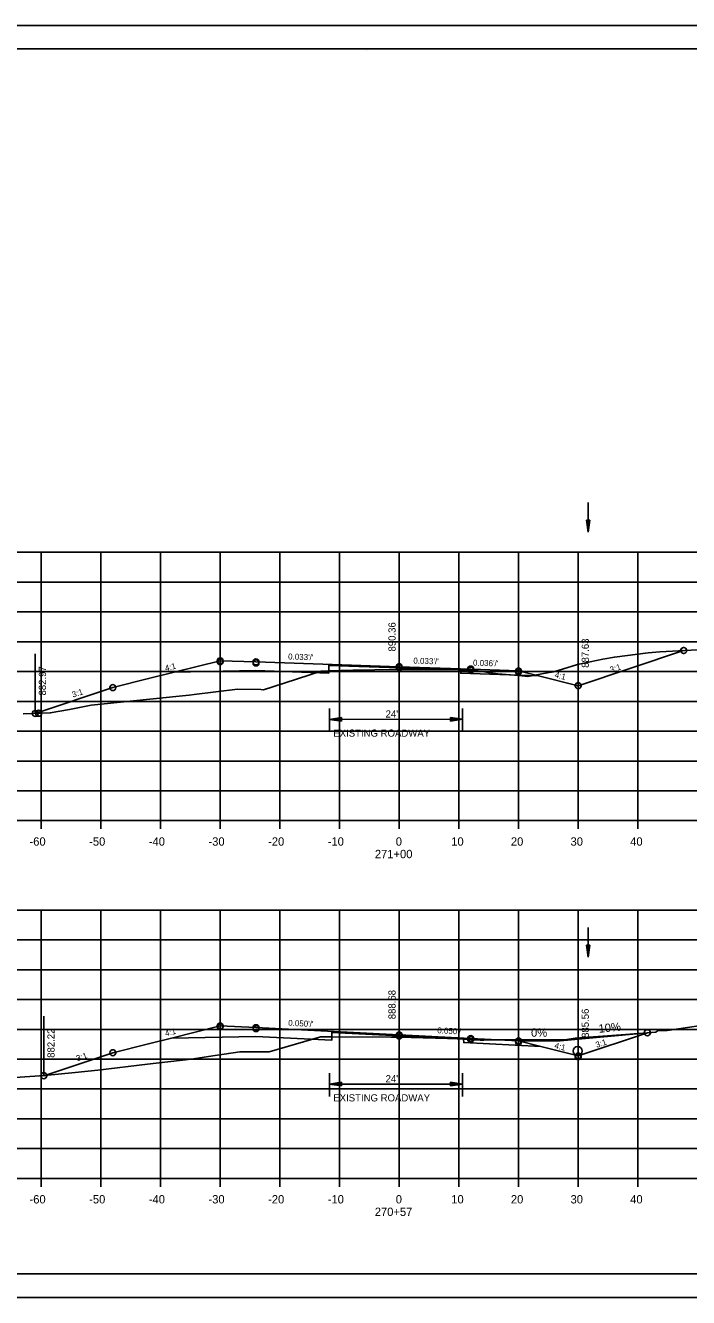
# Model space of a CAD drawing. Extents: x 1486524 to 1499135, y 326561 to 337924.
# Drawn here: x 1488920.2 to 1489031.4, y 330432.6 to 330645.9 of the extents above; entities that cross this region are included whole.
import ezdxf

# ---------------------------------------------------------------- set-up
doc = ezdxf.new("R2010")
doc.units = 0
for name, color, linetype in [('E_Const Align', 7, 'Continuous'), ('E_Const Align Station', 7, 'Continuous'), ('E_Ownership Information', 7, 'Continuous'), ('E_Property Line', 7, 'Continuous'), ('E_Proposed ROW and Easements', 7, 'Continuous'), ('E_Proposed ROW Fig Annot', 7, 'Continuous'), ('E_Quarter Calls', 7, 'Continuous'), ('E_Station Offset', 7, 'Continuous'), ('E_Survey Point', 7, 'Continuous'), ('E_Title Sheet', 7, 'Continuous'), ('E_Tract Number', 7, 'Continuous'), ('R_Water Annot', 7, 'Continuous'), ('R_Xsect Elev', 7, 'Continuous'), ('R_Xsect Slope', 7, 'Continuous')]:
    doc.layers.add(name, color=color, linetype=linetype)

msp = doc.modelspace()

# ---------------------------------------------------------------- linework, layer by layer
at = {"layer": 'E_Const Align'}
for p, q in [((1488842.89, 330512.57), (1489122.89, 330512.57)), ((1488922.89, 330511.17), (1488922.89, 330512.57)), ((1488932.89, 330511.17), (1488932.89, 330512.57)), ((1488942.89, 330511.17), (1488942.89, 330512.57)), ((1488952.89, 330511.17), (1488952.89, 330512.57)), ((1488962.89, 330511.17), (1488962.89, 330512.57)), ((1488972.89, 330511.17), (1488972.89, 330512.57)), ((1488982.89, 330511.17), (1488982.89, 330512.57)), ((1488992.89, 330511.17), (1488992.89, 330512.57)), ((1489002.89, 330511.17), (1489002.89, 330512.57)), ((1489012.89, 330511.17), (1489012.89, 330512.57)), ((1489022.89, 330511.17), (1489022.89, 330512.57)), ((1488842.89, 330452.57), (1489122.89, 330452.57)), ((1488922.89, 330451.17), (1488922.89, 330452.57)), ((1488932.89, 330451.17), (1488932.89, 330452.57)), ((1488942.89, 330451.17), (1488942.89, 330452.57)), ((1488952.89, 330451.17), (1488952.89, 330452.57)), ((1488962.89, 330451.17), (1488962.89, 330452.57)), ((1488972.89, 330451.17), (1488972.89, 330452.57)), ((1488982.89, 330451.17), (1488982.89, 330452.57)), ((1488992.89, 330451.17), (1488992.89, 330452.57)), ((1489002.89, 330451.17), (1489002.89, 330452.57)), ((1489012.89, 330451.17), (1489012.89, 330452.57)), ((1489022.89, 330451.17), (1489022.89, 330452.57))]:
    msp.add_line(p, q, dxfattribs=at)
at = {"layer": 'E_Ownership Information'}
for p, q in [((1488842.89, 330557.57), (1489122.89, 330557.57)), ((1488922.89, 330512.57), (1488922.89, 330557.57)), ((1488932.89, 330512.57), (1488932.89, 330557.57)), ((1488942.89, 330512.57), (1488942.89, 330557.57)), ((1488952.89, 330512.57), (1488952.89, 330557.57)), ((1488962.89, 330512.57), (1488962.89, 330557.57)), ((1488972.89, 330512.57), (1488972.89, 330557.57)), ((1488982.89, 330512.57), (1488982.89, 330557.57)), ((1488992.89, 330512.57), (1488992.89, 330557.57)), ((1489002.89, 330512.57), (1489002.89, 330557.57)), ((1489012.89, 330512.57), (1489012.89, 330557.57)), ((1489022.89, 330512.57), (1489022.89, 330557.57)), ((1488842.89, 330552.57), (1489122.89, 330552.57)), ((1488842.89, 330547.57), (1489122.89, 330547.57)), ((1488842.89, 330542.57), (1489122.89, 330542.57)), ((1488842.89, 330537.57), (1489122.89, 330537.57)), ((1488842.89, 330532.57), (1489122.89, 330532.57)), ((1488842.89, 330527.57), (1489122.89, 330527.57)), ((1488842.89, 330522.57), (1489122.89, 330522.57)), ((1488842.89, 330517.57), (1489122.89, 330517.57)), ((1488842.89, 330512.57), (1489122.89, 330512.57)), ((1488842.89, 330497.57), (1489122.89, 330497.57)), ((1488922.89, 330452.57), (1488922.89, 330497.57)), ((1488932.89, 330452.57), (1488932.89, 330497.57)), ((1488942.89, 330452.57), (1488942.89, 330497.57)), ((1488952.89, 330452.57), (1488952.89, 330497.57)), ((1488962.89, 330452.57), (1488962.89, 330497.57)), ((1488972.89, 330452.57), (1488972.89, 330497.57)), ((1488982.89, 330452.57), (1488982.89, 330497.57)), ((1488992.89, 330452.57), (1488992.89, 330497.57)), ((1489002.89, 330452.57), (1489002.89, 330497.57)), ((1489012.89, 330452.57), (1489012.89, 330497.57)), ((1489022.89, 330452.57), (1489022.89, 330497.57)), ((1488842.89, 330492.57), (1489122.89, 330492.57)), ((1488842.89, 330487.57), (1489122.89, 330487.57)), ((1488842.89, 330482.57), (1489122.89, 330482.57)), ((1488842.89, 330477.57), (1489122.89, 330477.57)), ((1488842.89, 330472.57), (1489122.89, 330472.57)), ((1488842.89, 330467.57), (1489122.89, 330467.57)), ((1488842.89, 330462.57), (1489122.89, 330462.57)), ((1488842.89, 330457.57), (1489122.89, 330457.57)), ((1488842.89, 330452.57), (1489122.89, 330452.57))]:
    msp.add_line(p, q, dxfattribs=at)
at = {"layer": 'E_Property Line'}
for p, q in [((1488824.89, 330642.03), (1489141.07, 330642.03)), ((1488977.41, 330641.77), (1488977.41, 330641.77)), ((1488977.41, 330641.77), (1488977.41, 330641.77)), ((1489141.07, 330436.57), (1488824.89, 330436.57))]:
    msp.add_line(p, q, dxfattribs=at)
at = {"layer": 'E_Proposed ROW and Easements'}
for p, q in [((1488971.23, 330531.37), (1488971.23, 330527.44)), ((1488993.51, 330531.37), (1488993.51, 330527.44)), ((1488973.23, 330529.85), (1488971.23, 330529.55)), ((1488973.23, 330529.25), (1488971.23, 330529.55)), ((1488973.23, 330529.8), (1488971.57, 330529.55)), ((1488973.23, 330529.3), (1488971.57, 330529.55)), ((1488973.23, 330529.75), (1488971.91, 330529.55)), ((1488973.23, 330529.35), (1488971.91, 330529.55)), ((1488973.23, 330529.7), (1488972.24, 330529.55)), ((1488973.23, 330529.4), (1488972.24, 330529.55)), ((1488973.23, 330529.65), (1488972.58, 330529.55)), ((1488973.23, 330529.46), (1488972.58, 330529.55)), ((1488973.23, 330529.6), (1488972.92, 330529.55)), ((1488973.23, 330529.51), (1488972.92, 330529.55)), ((1488973.23, 330529.25), (1488973.23, 330529.85)), ((1488991.51, 330529.86), (1488993.51, 330529.56)), ((1488991.51, 330529.86), (1488991.51, 330529.26)), ((1488991.51, 330529.81), (1488993.18, 330529.56)), ((1488991.51, 330529.76), (1488992.83, 330529.56)), ((1488991.51, 330529.71), (1488992.5, 330529.56)), ((1488991.51, 330529.65), (1488992.16, 330529.56)), ((1488991.51, 330529.6), (1488991.83, 330529.56)), ((1488991.51, 330529.26), (1488993.51, 330529.56)), ((1488991.51, 330529.46), (1488992.16, 330529.56)), ((1488991.51, 330529.36), (1488992.83, 330529.56)), ((1488991.51, 330529.31), (1488993.18, 330529.56)), ((1488991.51, 330529.41), (1488992.5, 330529.56)), ((1488991.51, 330529.51), (1488991.83, 330529.56)), ((1488971.23, 330470.2), (1488971.23, 330466.28)), ((1488973.23, 330468.69), (1488971.23, 330468.39)), ((1488973.23, 330468.64), (1488971.57, 330468.39)), ((1488973.23, 330468.59), (1488971.91, 330468.39)), ((1488973.23, 330468.54), (1488972.24, 330468.39)), ((1488973.23, 330468.48), (1488972.58, 330468.39)), ((1488973.23, 330468.09), (1488973.23, 330468.69)), ((1488991.51, 330468.69), (1488993.51, 330468.39)), ((1488991.51, 330468.69), (1488991.51, 330468.09)), ((1488991.51, 330468.64), (1488993.18, 330468.39)), ((1488991.51, 330468.59), (1488992.83, 330468.39)), ((1488991.51, 330468.54), (1488992.5, 330468.39)), ((1488991.51, 330468.49), (1488992.16, 330468.39)), ((1488993.51, 330470.2), (1488993.51, 330466.28)), ((1488973.23, 330468.09), (1488971.23, 330468.39)), ((1488973.23, 330468.14), (1488971.57, 330468.39)), ((1488973.23, 330468.19), (1488971.91, 330468.39)), ((1488973.23, 330468.24), (1488972.24, 330468.39)), ((1488973.23, 330468.29), (1488972.58, 330468.39)), ((1488973.23, 330468.43), (1488972.92, 330468.39)), ((1488973.23, 330468.34), (1488972.92, 330468.39)), ((1488991.51, 330468.44), (1488991.83, 330468.39)), ((1488991.51, 330468.09), (1488993.51, 330468.39)), ((1488991.51, 330468.29), (1488992.16, 330468.39)), ((1488991.51, 330468.19), (1488992.83, 330468.39)), ((1488991.51, 330468.14), (1488993.18, 330468.39)), ((1488991.51, 330468.24), (1488992.5, 330468.39)), ((1488991.51, 330468.34), (1488991.83, 330468.39))]:
    msp.add_line(p, q, dxfattribs=at)
at = {"layer": 'E_Proposed ROW Fig Annot'}
for p, q in [((1489014.27, 330562.94), (1489014.57, 330560.94)), ((1489014.87, 330562.94), (1489014.27, 330562.94)), ((1489014.27, 330562.94), (1489014.57, 330560.94)), ((1489014.87, 330562.94), (1489014.27, 330562.94)), ((1489014.32, 330562.94), (1489014.57, 330561.27)), ((1489014.32, 330562.94), (1489014.57, 330561.27)), ((1489014.37, 330562.94), (1489014.57, 330561.62)), ((1489014.37, 330562.94), (1489014.57, 330561.62)), ((1489014.42, 330562.94), (1489014.57, 330561.95)), ((1489014.42, 330562.94), (1489014.57, 330561.95)), ((1489014.47, 330562.94), (1489014.57, 330562.29)), ((1489014.47, 330562.94), (1489014.57, 330562.29)), ((1489014.52, 330562.94), (1489014.57, 330562.62)), ((1489014.52, 330562.94), (1489014.57, 330562.62)), ((1489014.87, 330562.94), (1489014.57, 330560.94)), ((1489014.67, 330562.94), (1489014.57, 330562.29)), ((1489014.77, 330562.94), (1489014.57, 330561.62)), ((1489014.82, 330562.94), (1489014.57, 330561.27)), ((1489014.72, 330562.94), (1489014.57, 330561.95)), ((1489014.62, 330562.94), (1489014.57, 330562.62)), ((1489014.87, 330562.94), (1489014.57, 330560.94)), ((1489014.67, 330562.94), (1489014.57, 330562.29)), ((1489014.77, 330562.94), (1489014.57, 330561.62)), ((1489014.82, 330562.94), (1489014.57, 330561.27)), ((1489014.72, 330562.94), (1489014.57, 330561.95)), ((1489014.62, 330562.94), (1489014.57, 330562.62)), ((1488971.23, 330529.55), (1488993.51, 330529.56)), ((1489014.27, 330491.67), (1489014.57, 330489.67)), ((1489014.87, 330491.67), (1489014.27, 330491.67)), ((1489014.27, 330491.67), (1489014.57, 330489.67)), ((1489014.87, 330491.67), (1489014.27, 330491.67)), ((1489014.32, 330491.67), (1489014.57, 330490)), ((1489014.32, 330491.67), (1489014.57, 330490)), ((1489014.37, 330491.67), (1489014.57, 330490.35)), ((1489014.37, 330491.67), (1489014.57, 330490.35)), ((1489014.42, 330491.67), (1489014.57, 330490.68)), ((1489014.42, 330491.67), (1489014.57, 330490.68)), ((1489014.47, 330491.67), (1489014.57, 330491.02)), ((1489014.47, 330491.67), (1489014.57, 330491.02)), ((1489014.52, 330491.67), (1489014.57, 330491.35)), ((1489014.52, 330491.67), (1489014.57, 330491.35)), ((1489014.87, 330491.67), (1489014.57, 330489.67)), ((1489014.67, 330491.67), (1489014.57, 330491.02)), ((1489014.77, 330491.67), (1489014.57, 330490.35)), ((1489014.82, 330491.67), (1489014.57, 330490)), ((1489014.72, 330491.67), (1489014.57, 330490.68)), ((1489014.62, 330491.67), (1489014.57, 330491.35)), ((1489014.87, 330491.67), (1489014.57, 330489.67)), ((1489014.67, 330491.67), (1489014.57, 330491.02)), ((1489014.77, 330491.67), (1489014.57, 330490.35)), ((1489014.82, 330491.67), (1489014.57, 330490)), ((1489014.72, 330491.67), (1489014.57, 330490.68)), ((1489014.62, 330491.67), (1489014.57, 330491.35)), ((1488971.23, 330468.39), (1488993.51, 330468.39))]:
    msp.add_line(p, q, dxfattribs=at)
at = {"layer": 'E_Quarter Calls'}
for p, q in [((1488812.48, 330645.93), (1489145.82, 330645.93)), ((1488812.48, 330432.59), (1489145.82, 330432.59))]:
    msp.add_line(p, q, dxfattribs=at)
for points in [[(1488812.48, 330645.93), (1489145.82, 330645.93), (1489145.82, 330432.59), (1488812.48, 330432.59)], [(1489058.81, 330642.03), (1489058.81, 330632.15), (1489094.54, 330632.15), (1489094.54, 330629.23), (1489117.74, 330629.23), (1489117.74, 330604.9), (1489141.07, 330604.9), (1489141.07, 330436.57), (1488824.89, 330436.57), (1488824.89, 330642.03)]]:
    msp.add_lwpolyline(points, close=True, dxfattribs=at)
for centre in [(1489030.58, 330541.1), (1489030.61, 330541.1), (1488952.89, 330539.38), (1488952.89, 330539.38), (1488952.89, 330539.21), (1488958.89, 330539.18), (1488958.89, 330539.18), (1488958.89, 330539.01), (1488982.89, 330538.38), (1488982.89, 330538.38), (1488982.89, 330538.21), (1488994.89, 330537.99), (1488994.89, 330537.99), (1488994.89, 330537.82), (1489002.89, 330537.7), (1489002.89, 330537.69), (1489002.89, 330537.53), (1488934.89, 330534.88), (1488934.89, 330534.88), (1489012.89, 330535.2), (1489012.89, 330535.19), (1488921.88, 330530.55), (1488921.88, 330530.55), (1488922.45, 330530.57), (1488952.89, 330478.15), (1488952.89, 330478.15), (1488952.89, 330477.98), (1488958.89, 330477.85), (1488958.89, 330477.85), (1488958.89, 330477.68), (1488982.89, 330476.63), (1488982.89, 330476.63), (1489024.5, 330477), (1489024.5, 330477), (1488982.89, 330476.46), (1488994.89, 330476.03), (1488994.89, 330476.03), (1488994.89, 330475.86), (1489002.89, 330475.63), (1489002.89, 330475.63), (1489002.89, 330475.46), (1488934.89, 330473.65), (1488934.89, 330473.65), (1489012.89, 330473.13), (1489012.89, 330473.13), (1489012.89, 330472.96), (1488923.32, 330469.79), (1488923.32, 330469.79)]:
    msp.add_circle(centre, 0.5, dxfattribs=at)
at = {"layer": 'E_Station Offset'}
for p, q in [((1489002.89, 330475.63), (1489009.89, 330475.63)), ((1489009.89, 330475.63), (1489024.5, 330477))]:
    msp.add_line(p, q, dxfattribs=at)
msp.add_circle((1489012.82, 330473.93), 0.75, dxfattribs=at)
at = {"layer": 'E_Survey Point'}
for points in [[(1488945.15, 330537.45), (1488958.89, 330537.72), (1488971.09, 330537.32), (1488971.09, 330538.61), (1488982.89, 330538.22), (1488993.2, 330537.88), (1488993.21, 330537.29), (1489006.26, 330536.86)], [(1488944.7, 330476.1), (1488958.89, 330476.39), (1488971.6, 330475.75), (1488971.6, 330477.04), (1488982.89, 330476.47), (1488993.7, 330475.92), (1488993.71, 330475.34), (1489006.65, 330474.69)]]:
    msp.add_lwpolyline(points, dxfattribs=at)
at = {"layer": 'E_Title Sheet'}
for points in [[(1488921.88, 330530.55), (1488934.89, 330534.88), (1488940.89, 330536.38), (1488945.15, 330537.45), (1488952.89, 330539.38), (1488958.89, 330539.18), (1488982.89, 330538.38), (1488994.89, 330537.99), (1489002.89, 330537.7), (1489006.26, 330536.86), (1489012.89, 330535.2), (1489030.58, 330541.1)], [(1488923.32, 330469.79), (1488934.89, 330473.65), (1488940.89, 330475.15), (1488944.7, 330476.1), (1488952.89, 330478.15), (1488958.89, 330477.85), (1488982.89, 330476.63), (1488994.89, 330476.03), (1489002.89, 330475.63), (1489006.65, 330474.69), (1489012.89, 330473.13), (1489024.5, 330477)]]:
    msp.add_lwpolyline(points, dxfattribs=at)
at = {"layer": 'E_Tract Number'}
for points in [[(1488919.86, 330530.47), (1488924.39, 330530.64), (1488927.62, 330531.18), (1488931.26, 330531.92), (1488946.02, 330533.45), (1488947.69, 330533.61), (1488948.51, 330533.71), (1488955.79, 330534.64), (1488959.7, 330534.55), (1488960.13, 330534.53), (1488961.69, 330535.03), (1488969.8, 330537.61), (1488970.24, 330537.64), (1488971.09, 330537.67), (1488975.12, 330537.79), (1488982.39, 330537.93), (1488987.25, 330537.92), (1488993.2, 330537.87), (1488994.28, 330537.83), (1488995.46, 330537.78), (1488998.19, 330537.37), (1488999.45, 330537.17), (1489002.95, 330536.91), (1489004.45, 330536.73), (1489007.71, 330537.35), (1489008.75, 330537.55), (1489010.28, 330537.99), (1489012.76, 330538.74), (1489017.02, 330539.63), (1489018.99, 330540), (1489024.62, 330540.7), (1489026.58, 330540.9), (1489027.64, 330540.94), (1489045.39, 330541.91)], [(1488912.7, 330469.09), (1488923.45, 330469.8), (1488928.58, 330470.35), (1488932.37, 330470.74), (1488940.7, 330471.71), (1488948, 330472.54), (1488952.02, 330473.16), (1488956.16, 330473.8), (1488960.46, 330473.79), (1488961.08, 330473.77), (1488969.51, 330476.23), (1488969.71, 330476.29), (1488969.72, 330476.29), (1488969.73, 330476.29), (1488971.6, 330476.32), (1488981.52, 330476.27), (1488982.85, 330476.26), (1488993.04, 330475.95), (1488993.7, 330475.92), (1488996.48, 330475.77), (1488996.57, 330475.76), (1488996.63, 330475.76), (1488997.06, 330475.75), (1488998.82, 330475.79), (1489009.57, 330475.79), (1489010.21, 330475.8), (1489010.99, 330475.87), (1489012.4, 330476.09), (1489020.11, 330476.63), (1489025.9, 330477.12), (1489026.21, 330477.31), (1489027.8, 330477.39), (1489038.78, 330478.97)]]:
    msp.add_lwpolyline(points, dxfattribs=at)
at = {"layer": 'R_Water Annot'}
for p, q in [((1489014.57, 330560.94), (1489014.57, 330565.94)), ((1489014.57, 330489.67), (1489014.57, 330494.67))]:
    msp.add_line(p, q, dxfattribs=at)
at = {"layer": 'R_Xsect Elev'}
for p, q in [((1488982.89, 330537.93), (1488982.89, 330547.93)), ((1489012.89, 330535.2), (1489012.89, 330545.2)), ((1488921.88, 330530.55), (1488921.88, 330540.55)), ((1488982.89, 330476.26), (1488982.89, 330486.26)), ((1489012.89, 330473.13), (1489012.89, 330483.13)), ((1488923.32, 330469.79), (1488923.32, 330479.79))]:
    msp.add_line(p, q, dxfattribs=at)

# ---------------------------------------------------------------- texts
at = {"layer": 'E_Const Align Station'}
for s, p in [('-60', (1488920.92, 330508.37)), ('-50', (1488930.92, 330508.37)), ('-40', (1488940.92, 330508.37)), ('-30', (1488950.92, 330508.37)), ('-20', (1488960.92, 330508.37)), ('-10', (1488970.92, 330508.37)), ('0', (1488982.32, 330508.37)), ('10', (1488991.62, 330508.37)), ('20', (1489001.62, 330508.37)), ('30', (1489011.62, 330508.37)), ('40', (1489021.62, 330508.37)), ('271+00', (1488978.82, 330506.27)), ('-60', (1488920.92, 330448.37)), ('-50', (1488930.92, 330448.37)), ('-40', (1488940.92, 330448.37)), ('-30', (1488950.92, 330448.37)), ('-20', (1488960.92, 330448.37)), ('-10', (1488970.92, 330448.37)), ('0', (1488982.32, 330448.37)), ('10', (1488991.62, 330448.37)), ('20', (1489001.62, 330448.37)), ('30', (1489011.62, 330448.37)), ('40', (1489021.62, 330448.37)), ('270+57', (1488978.8, 330446.27))]:
    msp.add_text(s, height=1.4, dxfattribs=at).set_placement(p)
at = {"layer": 'E_Proposed ROW Fig Annot'}
for s, p in [("24'", (1488980.62, 330529.86)), ('EXISTING ROADWAY', (1488971.85, 330526.65)), ("24'", (1488980.62, 330468.69)), ('EXISTING ROADWAY', (1488971.85, 330465.48))]:
    msp.add_text(s, height=1.2, dxfattribs=at).set_placement(p)
at = {"layer": 'E_Station Offset'}
msp.add_text('0%', height=1.4, dxfattribs=at).set_placement((1489005, 330476.33))
msp.add_text('10%', height=1.4, rotation=5.71, dxfattribs=at).set_placement((1489016.39, 330476.98))
at = {"layer": 'R_Xsect Elev'}
for s, p in [('890.36', (1488982.29, 330540.93)), ('887.63', (1489014.69, 330538.2)), ('882.97', (1488923.68, 330533.55)), ('888.68', (1488982.29, 330479.26)), ('885.56', (1489014.69, 330476.13)), ('882.22', (1488925.12, 330472.79))]:
    msp.add_text(s, height=1.2, rotation=90, dxfattribs=at).set_placement(p)
at = {"layer": 'R_Xsect Slope'}
for s, rotation, p in [('4:1', 14.0362, (1488943.76, 330537.62)), ("0.033'/'", 358.0999, (1488964.26, 330539.6)), ("0.033'/'", 358.0996, (1488985.26, 330538.91)), ("0.036'/'", 357.9609, (1488995.26, 330538.57)), ('4:1', 345.9638, (1489008.89, 330536.6)), ('3:1', 18.4349, (1489018.41, 330537.36)), ('3:1', 18.4349, (1488928.23, 330533.19)), ("0.050'/'", 357.112, (1488964.27, 330478.17)), ('4:1', 14.0362, (1488943.76, 330476.38)), ("0.050'/'", 357.1141, (1488989.27, 330476.91)), ('4:1', 345.9638, (1489008.85, 330474.42)), ('3:1', 18.4349, (1489016.01, 330474.45)), ('3:1', 18.4349, (1488928.94, 330472.19))]:
    msp.add_text(s, height=1, rotation=rotation, dxfattribs=at).set_placement(p)

doc.saveas('drawing.dxf')
